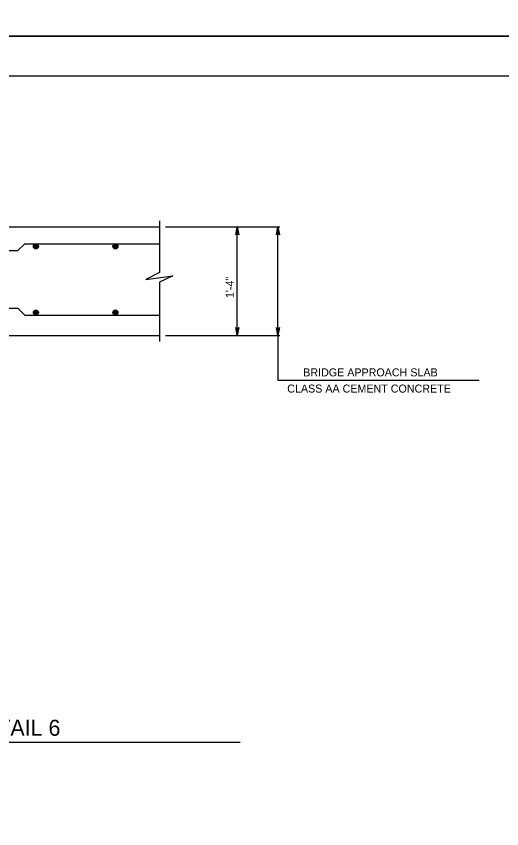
# Model space of a CAD drawing. Extents: x 636530 to 644067, y 294168 to 299122.
# Drawn here: x 641874.3 to 642056.2, y 297435.5 to 297740 of the extents above; entities that cross this region are included whole.
import ezdxf

# ---------------------------------------------------------------- set-up
doc = ezdxf.new("R2010")
doc.units = 0
doc.layers.add('1', color=7, linetype='Continuous')
doc.layers.add('PLT-BNDY', color=7, linetype='Continuous')

msp = doc.modelspace()

# ---------------------------------------------------------------- linework, layer by layer
at = {"layer": '1'}
for p, q in [((642355.78, 297717.48), (641569.78, 297717.48)), ((641779.71, 297661.02), (641928, 297661.02)), ((641928, 297663.28), (641928, 297643.88)), ((641930.21, 297661.02), (641972.99, 297661.02)), ((641957.07, 297620.38), (641957.07, 297661.02)), ((641972.31, 297620.38), (641972.31, 297661.02)), ((641874.93, 297652.13), (641877.47, 297654.67)), ((641877.47, 297654.67), (641928, 297654.67)), ((641791.06, 297652.13), (641874.93, 297652.13)), ((641928, 297640.36), (641928, 297618.07)), ((641791.06, 297630.54), (641874.93, 297630.54)), ((641874.93, 297630.54), (641877.47, 297628)), ((641877.47, 297628), (641928, 297628)), ((641778.37, 297620.38), (641928, 297620.38)), ((641930.21, 297620.38), (641972.99, 297620.38)), ((641972.31, 297620.38), (641972.31, 297603.65)), ((641972.31, 297603.65), (642047.7, 297603.65)), ((641665.77, 297467.9), (641958.18, 297467.9))]:
    msp.add_line(p, q, dxfattribs=at)
for points in [[(641957.07, 297661.02), (641957.63, 297658.04), (641957.47, 297658.27), (641957.27, 297658.38), (641957.07, 297658.42), (641956.87, 297658.38), (641956.67, 297658.27), (641956.51, 297658.04), (641957.07, 297661.02), (641956.67, 297658.27), (641956.87, 297658.38), (641957.07, 297661.02), (641957.07, 297658.42), (641957.27, 297658.38), (641957.07, 297661.02), (641957.47, 297658.27)], [(641972.31, 297661.02), (641972.87, 297658.04), (641972.71, 297658.27), (641972.51, 297658.38), (641972.31, 297658.42), (641972.11, 297658.38), (641971.91, 297658.27), (641971.75, 297658.04), (641972.31, 297661.02), (641971.91, 297658.27), (641972.11, 297658.38), (641972.31, 297661.02), (641972.31, 297658.42), (641972.51, 297658.38), (641972.31, 297661.02), (641972.71, 297658.27)], [(641928, 297643.88), (641922.81, 297641.34), (641932.96, 297642.72), (641928, 297640.36)], [(641957.07, 297620.38), (641956.51, 297623.36), (641956.67, 297623.13), (641956.87, 297623.01), (641957.07, 297622.98), (641957.27, 297623.01), (641957.47, 297623.13), (641957.63, 297623.36), (641957.07, 297620.38), (641957.47, 297623.13), (641957.27, 297623.01), (641957.07, 297620.38), (641957.07, 297622.98), (641956.87, 297623.01), (641957.07, 297620.38), (641956.67, 297623.13)], [(641972.31, 297620.38), (641971.75, 297623.36), (641971.91, 297623.13), (641972.11, 297623.01), (641972.31, 297622.98), (641972.51, 297623.01), (641972.71, 297623.13), (641972.87, 297623.36), (641972.31, 297620.38), (641972.71, 297623.13), (641972.51, 297623.01), (641972.31, 297620.38), (641972.31, 297622.98), (641972.11, 297623.01), (641972.31, 297620.38), (641971.91, 297623.13)]]:
    msp.add_lwpolyline(points, dxfattribs=at)
for centre, radius in [((641881.67, 297653.72), 0.952), ((641881.67, 297653.72), 0.714), ((641911.43, 297653.72), 0.952), ((641911.43, 297653.72), 0.714), ((641881.67, 297653.72), 0.476), ((641881.67, 297653.72), 0.238), ((641911.43, 297653.72), 0.476), ((641911.43, 297653.72), 0.238), ((641881.67, 297628.95), 0.952), ((641881.67, 297628.95), 0.714), ((641881.67, 297628.95), 0.476), ((641881.67, 297628.95), 0.238), ((641911.43, 297628.95), 0.952), ((641911.43, 297628.95), 0.714), ((641911.43, 297628.95), 0.476), ((641911.43, 297628.95), 0.238)]:
    msp.add_circle(centre, radius, dxfattribs=at)
at = {"layer": 'PLT-BNDY'}
for points in [[(641529.78, 298326.48), (642370.78, 298326.48), (642370.78, 297732.48), (641529.78, 297732.48)], [(641529.78, 297732.48), (642370.78, 297732.48), (642370.78, 297138.48), (641529.78, 297138.48)]]:
    msp.add_lwpolyline(points, close=True, dxfattribs=at)

# ---------------------------------------------------------------- texts
at = {"layer": '1'}
for s, rotation, p in [('1\'-4"', 90, (641955.81, 297634.36)), ('BRIDGE APPROACH SLAB', 360, (641981.81, 297605.01)), ('CLASS AA CEMENT CONCRETE', 360, (641975.82, 297598.94))]:
    msp.add_text(s, height=3, rotation=rotation, dxfattribs=at).set_placement(p)
msp.add_text('TYPE 1 APPROACH SLAB (WITHOUT OVERLAY) - DETAIL 6', height=6, dxfattribs=at).set_placement((641666.13, 297470.32))

doc.saveas('drawing.dxf')
